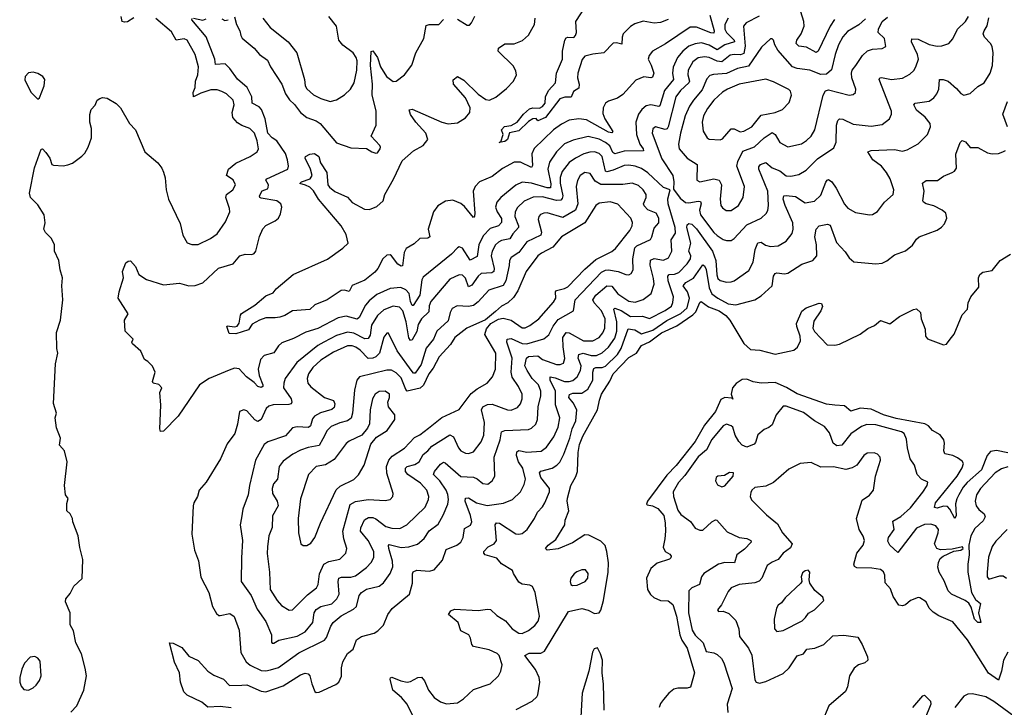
# Model space of a CAD drawing. Extents: x 1771496 to 1971148, y 471553 to 643630.
# Tile 579 of 656: x 1878859 to 1885123, y 606925 to 611295. Entities that reach past the tile are written whole.
import ezdxf

# ---------------------------------------------------------------- set-up
doc = ezdxf.new("R2010")
doc.units = 0

msp = doc.modelspace()

# ---------------------------------------------------------------- linework, layer by layer
at = {"layer": '0CON10XD'}
for points in [[(1882985, 611297.3), (1882935, 611276.7), (1882895, 611273.6), (1882825, 611285.5), (1882771.2, 611268.8), (1882745, 611253.3), (1882698.9, 611205), (1882691.2, 611185), (1882690, 611140), (1882655, 611148.2), (1882635, 611146.2), (1882575.5, 611084.5), (1882505, 611076.2), (1882455, 611063.3), (1882437.4, 611042.6), (1882409.2, 610955), (1882407.6, 610925), (1882419.2, 610885), (1882415, 610861.2), (1882381.5, 610838.5), (1882366.4, 610803.6), (1882326.5, 610803.5), (1882295, 610791.5), (1882205, 610674.8), (1882155, 610653.3), (1882145, 610667.5), (1882123.3, 610665), (1882095, 610647.5), (1882035, 610589.2), (1881974.2, 610575.8), (1881963.3, 610535), (1881945, 610520.5), (1881910, 610515), (1881920, 610520), (1881934.2, 610565), (1881923.8, 610595), (1881942.4, 610617.6), (1881985, 610623.1), (1882024, 610645), (1882064.6, 610695.4), (1882101.8, 610728.2), (1882124.4, 610734.4), (1882165, 610734), (1882185, 610743.8), (1882201.2, 610765), (1882203.3, 610805), (1882222.5, 610845), (1882268, 610895), (1882274, 610955), (1882313.1, 611045), (1882312.5, 611095), (1882327.8, 611165), (1882335, 611179.2), (1882345, 611184.3), (1882385, 611183.3), (1882395, 611194.2), (1882400.4, 611215), (1882397.1, 611285), (1882456, 611375)], [(1879585, 611307.8), (1879545, 611282.9), (1879525, 611280), (1879511.2, 611285), (1879504.3, 611315.7)], [(1883248.8, 611325), (1883276.9, 611225), (1883275, 611210.9), (1883255, 611211), (1883165, 611247.6), (1883125, 611248.4), (1882967.9, 611142.1), (1882885.4, 611094.6), (1882862.6, 611067.4), (1882858.1, 611045), (1882876.9, 611006.9), (1882892.2, 610955), (1882885, 610930.6), (1882874.5, 610925.5), (1882828.5, 610931.5), (1882779.2, 610910.8), (1882695, 610819.2), (1882662.4, 610797.6), (1882605, 610777.5), (1882585, 610764), (1882570, 610735), (1882569.1, 610699.1), (1882580.9, 610665), (1882632.9, 610585), (1882625, 610577.1), (1882605, 610581.6), (1882465, 610660), (1882415, 610666), (1882355, 610657.1), (1882305, 610631.8), (1882255, 610595.4), (1882132.2, 610477.8), (1882117.5, 610442.5), (1882121.3, 610368.7), (1882115, 610355.8), (1882045, 610389.4), (1882005, 610390.4), (1881929.6, 610350.4), (1881865, 610298.8), (1881785, 610264.3), (1881757.5, 610235), (1881744.5, 610205.5), (1881754.1, 610065.9), (1881752.5, 610047.5), (1881745, 610038.6), (1881688.6, 610108.6), (1881665, 610128.1), (1881615, 610149.2), (1881567.8, 610142.2), (1881518.3, 610111.7), (1881490.7, 610075), (1881456.6, 609965), (1881468.6, 609915), (1881455, 609907.5), (1881405, 609904.5), (1881369.2, 609870.8), (1881318.1, 609841.9), (1881304.6, 609815), (1881295, 609731.2), (1881285, 609728.9), (1881265, 609741.1), (1881225, 609795.5), (1881215, 609800.9), (1881195, 609799.1), (1881168.2, 609775), (1881137.7, 609715), (1881118.2, 609691.8), (1881055, 609640), (1880975, 609606), (1880955, 609567.5), (1880925, 609575.9), (1880905, 609573.3), (1880815.6, 609515), (1880736, 609484), (1880705, 609454.6), (1880594.1, 609445.9), (1880545, 609415.6), (1880514.6, 609405.4), (1880485, 609399.6), (1880425, 609400.5), (1880384, 609385), (1880338.7, 609361.3), (1880313.8, 609325), (1880235, 609299.2), (1880191.4, 609301.4), (1880176.2, 609345), (1880179.3, 609350.7), (1880225, 609344.2), (1880241.7, 609348.3), (1880255, 609366.7), (1880263.4, 609416.6), (1880271.1, 609428.9), (1880355, 609480.8), (1880425, 609540.8), (1880470.6, 609559.4), (1880490, 609585), (1880598.8, 609675), (1880817, 609773), (1880915, 609843.1), (1880949.5, 609875), (1880935, 609930), (1880905, 609984.4), (1880760.7, 610155), (1880728.1, 610208.1), (1880705, 610230.2), (1880676.4, 610243.6), (1880642, 610255), (1880651.2, 610265), (1880706, 610285), (1880719.1, 610305), (1880708.4, 610345), (1880675.4, 610415), (1880676.5, 610425), (1880705, 610441.8), (1880735, 610445.5), (1880761.5, 610425), (1880772.2, 610385), (1880812.4, 610325), (1880820, 610245), (1880830.5, 610230.5), (1880863.6, 610203.6), (1880945, 610167.8), (1880975, 610134.5), (1881051.7, 610091.7), (1881085, 610088.9), (1881132.1, 610107.9), (1881172, 610145), (1881181.9, 610185), (1881237.6, 610282.4), (1881291.5, 610398.5), (1881365, 610461.1), (1881425, 610496.7), (1881455.4, 610535), (1881443.1, 610575), (1881378.2, 610645), (1881345, 610692.9), (1881337.5, 610722.5), (1881355, 610725.8), (1881545, 610643.8), (1881585, 610633.1), (1881645, 610639.2), (1881695, 610670.9), (1881722.9, 610705), (1881724.6, 610735), (1881695, 610798.5), (1881618.5, 610885), (1881615.7, 610914.3), (1881645, 610934.2), (1881685, 610910.6), (1881775, 610822.8), (1881825, 610788.2), (1881847.5, 610785), (1881887.6, 610802.4), (1881955, 610857.8), (1881999.5, 610905), (1882018.9, 610945), (1882015, 610968), (1881999.4, 610999.4), (1881902, 611095), (1881906, 611115), (1881945, 611141.1), (1882005, 611142.9), (1882057.4, 611162.6), (1882095, 611196.2), (1882118, 611235), (1882134.2, 611265), (1882137.3, 611305)], [(1880225, 611313.3), (1880238.8, 611265), (1880259.6, 611225), (1880265.3, 611195.3), (1880275, 611178.9), (1880351.1, 611115), (1880384.4, 611075), (1880435, 611037.8), (1880455.2, 610995.2), (1880526.4, 610885), (1880549.8, 610825), (1880575, 610786.7), (1880607.4, 610757.4), (1880645, 610705.4), (1880685, 610673.1), (1880745, 610652.3), (1880771.5, 610635), (1880875, 610512.9), (1880965, 610482), (1881065, 610477.1), (1881098.6, 610455), (1881125, 610446.7), (1881135, 610448.8), (1881152.2, 610475), (1881155.4, 610485), (1881149.2, 610495), (1881095.6, 610555), (1881125.8, 610625), (1881125.8, 610715.7), (1881101.1, 610815), (1881104.4, 610885.6), (1881091, 611005), (1881095.8, 611094.2), (1881105, 611097.1), (1881136.2, 611056.2), (1881155.3, 610995), (1881192.8, 610935), (1881235, 610903.2), (1881253.3, 610905), (1881308.1, 610945), (1881353.4, 611006.6), (1881378.1, 611085), (1881430.4, 611175), (1881445, 611258), (1881465, 611265.6), (1881524.4, 611265.6), (1881555, 611297.1)], [(1880405.4, 611305.4), (1880451.9, 611245), (1880566.4, 611155), (1880622.1, 611085), (1880670.9, 610915), (1880675.5, 610875), (1880685, 610857.1), (1880728, 610818), (1880774.5, 610794.5), (1880834, 610776), (1880875, 610786.7), (1880925, 610818.8), (1880964, 610855), (1880987.5, 610895), (1881003.1, 610975), (1881005.4, 611035), (1881000, 611055), (1880980.6, 611085), (1880914.3, 611134.3), (1880888.9, 611165), (1880873.6, 611253.6), (1880826.2, 611315)], [(1881645, 611298), (1881705, 611260), (1881719.7, 611260.3), (1881734.2, 611275), (1881755, 611318.8)], [(1883562.5, 611317.5), (1883480.8, 611275), (1883464.5, 611255), (1883473.3, 611126.7), (1883465, 611081.3), (1883445, 611071.2), (1883405, 611075.2), (1883379, 611071), (1883325, 611028), (1883295, 611032), (1883245, 611054.4), (1883215, 611059.6), (1883175, 611052.6), (1883142.2, 611027.8), (1883111.4, 610975), (1883109.1, 610945), (1883119.2, 610905), (1883116.5, 610895), (1883063.2, 610845), (1883033.8, 610805), (1882985.2, 610614.8), (1882977.1, 610602.9), (1882965, 610598.4), (1882903.3, 610615), (1882887.5, 610602.5), (1882882.9, 610575), (1882945, 610410.9), (1883014.6, 610304.6), (1883021.2, 610265), (1883018.8, 610218.8), (1883061.1, 610161.1), (1883095, 610134.7), (1883115, 610130.9), (1883175, 610142.2), (1883189.7, 610139.7), (1883194.1, 610125), (1883184.2, 610085), (1883189.7, 610055), (1883275, 609943.1), (1883295, 609923.2), (1883335, 609898.8), (1883355, 609891.5)], [(1883355, 609891.5), (1883385, 609893.1), (1883405, 609905.8), (1883485, 609991.8), (1883576, 610035), (1883607, 610063), (1883617.6, 610082.4), (1883623.2, 610115), (1883618.8, 610205), (1883561.1, 610345), (1883560, 610360), (1883571.8, 610375), (1883605, 610388.5), (1883645, 610354.6), (1883695, 610334.6), (1883735, 610303.9), (1883765, 610300.7), (1883815, 610311.5), (1883861.1, 610338.9), (1883935, 610410.4), (1884038.7, 610481.3), (1884053.8, 610516.2), (1884054.7, 610625.3), (1884063.6, 610655), (1884074.7, 610665.3), (1884095, 610663.8), (1884161.2, 610631.2), (1884275, 610619.5), (1884345, 610630), (1884392.5, 610665), (1884405.6, 610695), (1884404.4, 610715), (1884325.6, 610915), (1884330, 610925), (1884341.7, 610928.3), (1884405, 610916.4), (1884475.3, 610924.7), (1884520.8, 610949.1), (1884546.5, 610973.5), (1884560.4, 610995), (1884577.1, 611045), (1884569.4, 611075), (1884532.3, 611155), (1884535, 611173.8), (1884575, 611172.5), (1884645, 611137.3), (1884695, 611128.2), (1884725, 611130.4), (1884768.8, 611145), (1884795, 611174), (1884825.4, 611235), (1884875.2, 611284.8), (1884894.6, 611315)], [(1883385, 610081.9), (1883431.4, 610115), (1883461.9, 610165), (1883470, 610235), (1883421.2, 610365), (1883426.9, 610395), (1883459.9, 610460.1), (1883533.5, 610486.5), (1883595, 610544.1), (1883645, 610578.5), (1883665, 610565.5), (1883694.4, 610515), (1883745, 610488.5), (1883833.4, 610506.6), (1883865, 610526.9), (1883893.1, 610555), (1883916.5, 610595), (1883970.4, 610815), (1883985, 610842.9), (1884005, 610850), (1884135, 610815.7), (1884160.8, 610819.2), (1884177, 610833), (1884178.6, 610855), (1884153.3, 610925), (1884150, 610955), (1884155.7, 610975), (1884178.1, 611005), (1884221.3, 611068.7), (1884251.8, 611098.2), (1884285, 611107.8), (1884345, 611112), (1884368.8, 611125), (1884360, 611175), (1884320.6, 611215), (1884321.8, 611235), (1884346.2, 611285), (1884378.7, 611311.3)], [(1884042.3, 611297.7), (1884015, 611254.5), (1883937.7, 611095), (1883925, 611087.1), (1883865, 611121.8), (1883815, 611126.2), (1883798.5, 611145), (1883802.8, 611165), (1883830.6, 611205), (1883849.3, 611255), (1883847.5, 611285), (1883827.6, 611345)], [(1879185, 606894), (1879222, 606935), (1879266.8, 607033.2), (1879284.2, 607125), (1879275.7, 607175), (1879252.5, 607265), (1879216.2, 607335), (1879200.5, 607410.5), (1879180.3, 607450.3), (1879179.2, 607525), (1879150, 607595), (1879153.3, 607615), (1879180.5, 607649.5), (1879203.9, 607696.1), (1879255.9, 607744.1), (1879261.2, 607865), (1879241.7, 607941.7), (1879231.2, 608015), (1879196.7, 608105), (1879195.9, 608125.9), (1879180, 608155), (1879160, 608175), (1879159.3, 608220.7), (1879167, 608253), (1879151.2, 608275), (1879143.8, 608335), (1879162, 608485), (1879143.8, 608555), (1879111.7, 608591.7), (1879118, 608635), (1879092.5, 608702.5), (1879084.2, 608765), (1879094, 608795), (1879073.9, 608856.1), (1879087.7, 609107.7), (1879102.5, 609175), (1879096, 609205), (1879093, 609307), (1879119.2, 609385), (1879134.1, 609514.1), (1879128, 609605), (1879131.2, 609655), (1879116, 609706), (1879108, 609765), (1879081.2, 609825), (1879080, 609865), (1879062, 609905), (1879022.7, 609942.7), (1879012, 609965), (1879020.6, 610005), (1879014.3, 610055), (1878975, 610118.1), (1878928.7, 610165), (1878922.6, 610192.6), (1878953.2, 610355), (1878995, 610472.5), (1879005, 610474.2), (1879025, 610450.8), (1879050.6, 610415), (1879064.3, 610374.3), (1879075, 610370), (1879135, 610366), (1879165, 610372.5), (1879195.7, 610384.3), (1879255, 610428.8), (1879273, 610447), (1879294.2, 610485.8), (1879315.8, 610545), (1879315.8, 610605), (1879306, 610645), (1879306.4, 610693.6), (1879313.8, 610725), (1879338.3, 610751.7), (1879352.5, 610785), (1879370, 610795), (1879385, 610800), (1879415.9, 610795.9), (1879472.3, 610762.3), (1879501.2, 610735), (1879557.5, 610635), (1879596.4, 610596.4), (1879655.7, 610455.7), (1879738.8, 610385), (1879762.7, 610352.7), (1879773.3, 610326.7), (1879785, 610290), (1879790.6, 610215), (1879805.6, 610155), (1879879.5, 609999.5), (1879898, 609925), (1879925, 609876.7), (1879955, 609866.2), (1879995, 609867.5), (1880073.8, 609905), (1880114.6, 609935.4), (1880169.4, 610010.6), (1880195.7, 610075), (1880194.3, 610095), (1880170.5, 610165), (1880174.3, 610185), (1880216, 610215), (1880231.4, 610245), (1880216.9, 610276.9), (1880174, 610305), (1880186.7, 610345), (1880235, 610384.5), (1880326, 610425), (1880368.8, 610455), (1880378.6, 610475), (1880370, 610525), (1880352.5, 610575), (1880324, 610604), (1880272.6, 610622.6), (1880245, 610639.5), (1880214.3, 610674.3), (1880210.9, 610705), (1880222.9, 610755), (1880217.3, 610785), (1880175, 610823.6), (1880145, 610840), (1880115, 610849.5), (1880075, 610850.4), (1880010.7, 610829.3), (1879965, 610806.2), (1879963.3, 610833.3), (1879974.4, 610865.6), (1879977.8, 610905), (1879992.9, 610945), (1879996.6, 610996.6), (1879975.5, 611075), (1879925, 611165.6), (1879905, 611173.2), (1879855, 611165.5), (1879825, 611218.9), (1879725, 611303.1)], [(1880192.2, 609067.8), (1880065.3, 609014.7), (1880002.5, 608975), (1879866.7, 608775), (1879775, 608681.2), (1879755, 608677.5), (1879750, 608695), (1879758, 608845), (1879750, 608925), (1879763.8, 608955), (1879745, 608976), (1879707.5, 608985), (1879703.3, 608995), (1879720, 609055), (1879703.6, 609093.6), (1879675, 609122.5), (1879652.5, 609135), (1879628.8, 609188.8), (1879577.5, 609235), (1879572.5, 609245), (1879580, 609265), (1879530, 609315), (1879526.2, 609385), (1879550, 609425), (1879486, 609525), (1879491.4, 609565), (1879520, 609655), (1879512.5, 609695), (1879535, 609750), (1879548.3, 609761.7), (1879565, 609762.5), (1879595, 609727.5), (1879616.2, 609675), (1879665, 609643.8), (1879775, 609610), (1879875, 609620), (1879935, 609604.5), (1879974.5, 609605.5), (1880025, 609622.9), (1880123.6, 609716.4), (1880216.1, 609743.9), (1880258.8, 609795), (1880292.5, 609805), (1880335, 609802.6), (1880351.3, 609808.7), (1880361.9, 609825), (1880385, 609916.7), (1880405, 609966.2), (1880425, 609988), (1880485, 610016.2), (1880505.6, 610034.4), (1880518.9, 610061.1), (1880527.1, 610105), (1880521.2, 610125), (1880494.6, 610144.6), (1880395, 610160.4), (1880385.8, 610165), (1880384.6, 610175), (1880402.6, 610207.4), (1880435, 610221.2), (1880440.7, 610229.3), (1880441.5, 610245), (1880424.5, 610275), (1880432.2, 610285), (1880564, 610345), (1880568.6, 610365), (1880562.1, 610405), (1880550.8, 610445), (1880495.2, 610525.2), (1880465, 610544.7), (1880436.7, 610575), (1880421, 610665), (1880398.4, 610725), (1880382.3, 610742.3), (1880337.2, 610765), (1880336.2, 610805), (1880305.4, 610865.4), (1880245, 610918.2), (1880196, 610986), (1880167.1, 611015), (1880105, 611010), (1880100.5, 611045), (1880046.4, 611186.4), (1879954.4, 611295), (1879956.2, 611303.8)], [(1880205, 606921.2), (1880135, 606930.5), (1880056.1, 606926.1), (1880017, 606957), (1879925, 607003.3), (1879904.1, 607024.1), (1879881.2, 607085), (1879876, 607145), (1879843, 607213), (1879812.5, 607335), (1879835, 607333.3), (1879890, 607305), (1879935, 607250), (1879995, 607222), (1880055, 607155.8), (1880095, 607128.9), (1880155, 607104.6), (1880194.7, 607064.8), (1880273.3, 607065), (1880305, 607067.1), (1880395, 607027.9), (1880425, 607024.1), (1880535, 607060.8), (1880645, 607131.8), (1880675, 607142.5), (1880695, 607136.9), (1880705.7, 607125), (1880718, 607075), (1880736.2, 607026.2), (1880745, 607020), (1880765, 607022), (1880870.8, 607069.2), (1880888.8, 607085), (1880906.8, 607123.2), (1880907, 607177), (1880914.5, 607215), (1880945, 607267.1), (1880981.4, 607295), (1881002.5, 607355), (1881034, 607376), (1881113.1, 607396.9), (1881138.3, 607411.7), (1881173.1, 607446.9), (1881200.8, 607515), (1881227.6, 607552.4), (1881338.9, 607645), (1881358.8, 607715), (1881357.5, 607772.5), (1881362.9, 607787.1), (1881385, 607796.9), (1881465, 607791.5), (1881495, 607800), (1881549.8, 607860.2), (1881572.8, 607927.2), (1881639.2, 607955), (1881665, 607975.8), (1881680, 608005), (1881688.5, 608061.5), (1881726.2, 608083.8), (1881734.5, 608105), (1881726.2, 608145), (1881692.1, 608235), (1881694.5, 608255.5), (1881715, 608256.8), (1881764.8, 608224.8), (1881832.2, 608207.8), (1881937.4, 608222.6), (1881995, 608245.6), (1882044.7, 608295.3), (1882068.3, 608341.7), (1882076.7, 608375), (1882058.8, 608445), (1882033.2, 608485), (1882019.6, 608525), (1882020.6, 608549.4), (1882033.5, 608556.5), (1882085, 608546.5), (1882176.2, 608553.8), (1882211.4, 608578.6), (1882258, 608645), (1882284.2, 608705), (1882294.6, 608765), (1882268.4, 608848.4), (1882268.1, 608935), (1882233.2, 609005), (1882233.8, 609025), (1882265, 609019.6), (1882325, 608996.5), (1882355, 608995.7), (1882377.3, 609002.7), (1882405.2, 609024.8), (1882427.6, 609065), (1882430.2, 609095), (1882412.6, 609145), (1882415, 609167.9), (1882444.4, 609175.6), (1882495, 609161), (1882527.9, 609162.1), (1882565, 609178.2), (1882604.7, 609215), (1882645, 609272.3), (1882658.6, 609315), (1882658.1, 609375), (1882639.6, 609455), (1882645, 609463.1), (1882685, 609446.8), (1882745, 609408.7), (1882821.4, 609411.4), (1882865, 609397.4), (1882965, 609448.1), (1883004.5, 609475), (1883015, 609497.5), (1883017.8, 609535), (1882985.2, 609635), (1882981.2, 609665), (1882990, 609675), (1883025, 609677.8), (1883051.8, 609688.2), (1883105.9, 609744.1), (1883126.6, 609775), (1883127.5, 609795), (1883116.8, 609825), (1883127.6, 609875), (1883102.1, 609975), (1883105, 609992), (1883115, 610001.1), (1883135, 609996.7), (1883165, 609967.3), (1883267.1, 609825), (1883286.6, 609765), (1883293.4, 609673.4), (1883301, 609651), (1883315, 609638.2), (1883355, 609628.2), (1883385, 609628.5), (1883405, 609635.5), (1883497.8, 609702.2), (1883525.3, 609754.7), (1883538.6, 609835), (1883555, 609876.5), (1883575, 609881.5), (1883603.2, 609863.2), (1883635, 609853.1), (1883685, 609857.9), (1883735, 609886.9), (1883773.8, 609936.2), (1883779.1, 609965), (1883776.6, 610005), (1883728.2, 610115), (1883716.9, 610155), (1883720.8, 610175), (1883735, 610179.1), (1883795, 610172.5), (1883855, 610132.5), (1883915, 610141.8), (1883955, 610179.4), (1883987.1, 610262.9), (1883995, 610275.7), (1884005, 610279.4), (1884025, 610264.3), (1884052.3, 610225), (1884105, 610123.1), (1884126.9, 610096.9), (1884175, 610070), (1884265, 610054.3), (1884285, 610058), (1884315, 610076), (1884360.8, 610135), (1884415, 610183.8), (1884420.8, 610215), (1884396.9, 610285), (1884372.9, 610325), (1884340.8, 610365), (1884287.1, 610405), (1884254.2, 610455), (1884275.7, 610464.3), (1884425, 610470.4), (1884475, 610460.9), (1884505, 610468.8), (1884574.1, 610505.9), (1884634.7, 610565.3), (1884652.5, 610615), (1884650, 610635), (1884618.5, 610675), (1884565, 610721.1), (1884547.1, 610755), (1884554.6, 610765.4), (1884645, 610778.5), (1884675, 610798.1), (1884694.4, 610825), (1884705.4, 610854.6), (1884710, 610915), (1884734.6, 610915.4), (1884765.2, 610905.2), (1884818.5, 610858.5), (1884845, 610825.8), (1884865.8, 610815.8), (1884905, 610825.7), (1884955, 610870), (1884995.3, 610894.7), (1885032.5, 610955), (1885046.5, 611005), (1885051.1, 611085), (1885044.5, 611125), (1885035.5, 611145), (1884997.5, 611185), (1884988.5, 611205), (1884993.5, 611225), (1885013.2, 611256.8), (1885025, 611308)], [(1879965, 611305.6), (1880025, 611292.2), (1880045, 611300)], [(1880145, 611301.5), (1880165, 611290.5), (1880184.6, 611295.4)], [(1883365.2, 611304.8), (1883345.8, 611265), (1883344.4, 611235), (1883355, 611214.8), (1883404.1, 611165), (1883405.7, 611154.3), (1883345, 611135.2), (1883295, 611104.8), (1883245, 611134.3), (1883197.4, 611147.4), (1883155, 611142.9), (1883115, 611126.4), (1883077.5, 611095), (1883044.2, 611055.8), (1883015.7, 610994.3), (1883011.7, 610955), (1883018.1, 610915), (1882960, 610845), (1882932.2, 610747.8), (1882925, 610743.2), (1882875, 610754), (1882845, 610747.5), (1882817.1, 610725), (1882795.2, 610694.8), (1882778.6, 610645), (1882781.9, 610565), (1882803.5, 610503.5), (1882825.4, 610475), (1882828.2, 610461.8), (1882705, 610459), (1882645, 610443), (1882631.9, 610451.9), (1882612.9, 610492.9), (1882585, 610514.8), (1882545, 610535.7), (1882475, 610552.2), (1882380.4, 610529.6), (1882325, 610507.3), (1882273.3, 610456.7), (1882229.7, 610390.3), (1882219.5, 610345), (1882238.4, 610251.6), (1882235, 610226.4), (1882215, 610226.2), (1882115, 610257), (1882055, 610263.2), (1882015, 610243.8), (1881919.5, 610165), (1881894.6, 610135), (1881886.2, 610105), (1881896.4, 610075), (1881925, 610032.2), (1881925, 610007.1), (1881905, 609985.9), (1881852.2, 609967.8), (1881807.7, 609922.3), (1881780.6, 609865), (1881769.9, 609790.1), (1881725, 609767.1), (1881675, 609844.2), (1881655, 609851.2), (1881645, 609846.2), (1881605.7, 609805), (1881425, 609658.6), (1881417.6, 609642.4), (1881404.4, 609545.6), (1881361.7, 609478.3), (1881355, 609480), (1881345.8, 609505), (1881336.3, 609556.3), (1881315, 609579.6), (1881283.5, 609593.5), (1881215, 609587.1), (1881131.5, 609548.5), (1881081.8, 609508.2), (1881059.5, 609480.5), (1881017.8, 609402.3), (1881006.9, 609393.1), (1880935, 609411.1), (1880885, 609400.6), (1880755, 609331.8), (1880680.4, 609309.6), (1880600.9, 609269.1), (1880527.4, 609242.6), (1880505, 609223.1), (1880475, 609177.8), (1880415, 609160.6), (1880390.9, 609135), (1880376, 609075), (1880382.9, 609035), (1880406.2, 608975), (1880405, 608963.3), (1880395, 608957.5), (1880375, 608963.5), (1880350.5, 608990.5), (1880301.1, 609025), (1880255, 609077.5), (1880225, 609081.5), (1880192.2, 609067.8)], [(1884238.8, 611301.2), (1884197.1, 611262.9), (1884125, 611220), (1884095, 611185.6), (1884066.9, 611135), (1884046.2, 611075), (1884024.1, 610975.9), (1883991.7, 610948.3), (1883955, 610947.7), (1883885, 610975.5), (1883804.7, 610984.7), (1883775.3, 610995.2), (1883681.3, 611101.3), (1883661.9, 611135), (1883653.8, 611165), (1883645, 611173.8), (1883635, 611173.8), (1883578.9, 611121.1), (1883495, 611000), (1883424.3, 610985), (1883355, 610953.5), (1883272, 610948), (1883249.2, 610940.8), (1883230.3, 610919.7), (1883200.3, 610849.7), (1883144.7, 610785), (1883120, 610745), (1883093.4, 610685), (1883061.7, 610575), (1883049.3, 610505), (1883053.6, 610475), (1883105, 610414.6), (1883168.5, 610375), (1883167.1, 610275), (1883185, 610264.6), (1883275, 610284.1), (1883309.5, 610275), (1883323.1, 610245), (1883315.5, 610155), (1883318.6, 610115), (1883329.1, 610099.1), (1883353.2, 610083.2), (1883385, 610081.9)], [(1878975, 610790.8), (1878985, 610798), (1879015, 610874.2), (1879019.4, 610915), (1879005.8, 610935), (1878975, 610954.2), (1878945, 610962.9), (1878915, 610958), (1878893.8, 610935), (1878892.7, 610912.7), (1878930.6, 610835), (1878975, 610790.8)], [(1883315, 610532.5), (1883330.8, 610539.2), (1883385, 610601.5), (1883405, 610601.8), (1883442.8, 610582.8), (1883465, 610587.5), (1883515.5, 610615), (1883575, 610689.6), (1883665, 610706.1), (1883710.8, 610725), (1883755, 610770), (1883769.2, 610815), (1883762.1, 610842.1), (1883752.2, 610852.2), (1883655, 610901.4), (1883605, 610918.1), (1883435, 610885.3), (1883361.4, 610855), (1883328.9, 610835), (1883275.4, 610785), (1883235, 610731.9), (1883209.1, 610685), (1883200.9, 610645), (1883207.3, 610587.3), (1883232, 610545), (1883245.6, 610535.6), (1883315, 610532.5)], [(1885143.3, 610615), (1885112.2, 610695), (1885142.2, 610775)], [(1881225.8, 607115.8), (1881283.6, 607093.6), (1881325, 607085.7), (1881345, 607089.2), (1881392.5, 607115), (1881415, 607116), (1881433.4, 607093.4), (1881459.5, 607035), (1881495, 606987.3), (1881535, 606959.1), (1881575, 606946.9), (1881645, 606954.2), (1881681.3, 606978.7), (1881745, 607038.1), (1881852, 607075), (1881905.3, 607124.7), (1881920.5, 607155), (1881927.5, 607195), (1881908.5, 607255), (1881896.3, 607266.4), (1881845, 607289.6), (1881745, 607310.8), (1881734.6, 607324.6), (1881726.9, 607365), (1881715.8, 607385), (1881665, 607411.2), (1881647.8, 607465), (1881586, 607515), (1881600.9, 607539.1), (1881625, 607548.9), (1881775, 607540), (1881835, 607550), (1881855, 607545.8), (1881895, 607509.4), (1881950, 607475), (1881992.9, 607425), (1882035, 607395.4), (1882055, 607394), (1882095, 607412.9), (1882135.9, 607444.1), (1882157.1, 607472.9), (1882165.5, 607505), (1882137.5, 607655), (1882122, 607692), (1882105, 607701.2), (1882055, 607708), (1882035, 607720), (1882000, 607775), (1881993.8, 607795), (1881925, 607837.5), (1881894.1, 607874.1), (1881821.2, 607895), (1881811.2, 607905), (1881811.2, 607915), (1881839.2, 607945), (1881876.9, 607965), (1881892.7, 607985), (1881884.5, 608085), (1881891.8, 608098.2), (1881912, 608095), (1882015, 608028.2), (1882035, 608024.6), (1882055, 608029.1), (1882088.1, 608055), (1882134.4, 608125), (1882153.3, 608165), (1882185, 608199.4), (1882198.8, 608225), (1882229.1, 608295), (1882229.6, 608315), (1882175, 608385.4), (1882165, 608416), (1882173.7, 608426.4), (1882246.9, 608445), (1882276.6, 608463.4), (1882295.7, 608484.3), (1882321.2, 608535), (1882358.5, 608635), (1882374, 608695), (1882397.4, 608745), (1882403, 608815), (1882380.6, 608860.6), (1882352.6, 608895), (1882355.8, 608914.2), (1882378.1, 608921.9), (1882435, 608921.1), (1882473.2, 608946.8), (1882505.7, 609005), (1882504.8, 609055), (1882512.4, 609077.6), (1882524.5, 609085.5), (1882565, 609085.6), (1882585, 609093), (1882661.5, 609168.5), (1882685, 609206.4), (1882729.9, 609330.1), (1882771.9, 609325), (1882815, 609299.4), (1882886.8, 609323.2), (1882975.3, 609384.7), (1883065, 609427.4), (1883106, 609464), (1883120.2, 609525), (1883106.4, 609565), (1883080.2, 609605), (1883096.4, 609625), (1883145, 609652.4), (1883205, 609737.1), (1883215, 609731.4), (1883225, 609708.6), (1883245, 609591.1), (1883263, 609553), (1883300, 609525), (1883365, 609489.3), (1883415, 609483.5), (1883535, 609514.4), (1883575, 609539.4), (1883645, 609604), (1883655.4, 609664.6), (1883665, 609681.4), (1883675, 609686.7), (1883725, 609680.8), (1883745.3, 609684.7), (1883835, 609741.1), (1883905, 609765.8), (1883929.5, 609795), (1883928.2, 609865), (1883917.5, 609915), (1883925, 609963.8), (1883944.4, 609985.6), (1883996.9, 609996.9), (1884015, 609988.8), (1884055, 609878.6), (1884109.4, 609819.4), (1884135, 609781.2), (1884165, 609756.2), (1884305, 609744.5), (1884345, 609748.2), (1884375, 609762.1), (1884425, 609801.1), (1884495, 609827.5), (1884538.5, 609861.5), (1884565, 609901.2), (1884581.2, 609915), (1884695, 609958.8), (1884722.9, 609977.1), (1884741.9, 609998.1), (1884757.1, 610035), (1884750.6, 610065), (1884728.1, 610085), (1884675, 610112.7), (1884624.5, 610124.5), (1884608, 610135), (1884604.2, 610145), (1884613.1, 610205), (1884602.9, 610257.1), (1884625, 610273.1), (1884697.3, 610272.7), (1884735, 610301.2), (1884790, 610325), (1884805, 610333.8), (1884817.8, 610352.2), (1884815, 610440), (1884842.5, 610515), (1884855, 610526.7), (1884875, 610518.8), (1884905, 610483.3), (1884955, 610483.8), (1885015, 610449.2), (1885045, 610444), (1885085, 610444.2), (1885112.5, 610455), (1885130, 610465)], [(1880425, 607156.1), (1880455, 607163.3), (1880505, 607178.2), (1880635, 607272.4), (1880798.4, 607351.6), (1880811.7, 607368.3), (1880838.7, 607441.3), (1880853.5, 607465), (1880905, 607505.9), (1880981.7, 607548.3), (1881001.1, 607565), (1881018.8, 607635), (1881033.1, 607655), (1881064.8, 607675.2), (1881145, 607695.5), (1881174.1, 607715.9), (1881216.9, 607775), (1881232.4, 607817.6), (1881231.4, 607855), (1881207.5, 607935), (1881205.6, 607954.4), (1881210.4, 607959.6), (1881285, 607941), (1881335.3, 607944.7), (1881388.9, 607961.1), (1881431.2, 607998.8), (1881465, 608046.5), (1881521.6, 608088.4), (1881553.9, 608146.1), (1881583.7, 608216.3), (1881587.2, 608245), (1881582.4, 608277.6), (1881571.9, 608305), (1881532.5, 608365), (1881491.8, 608405), (1881497.9, 608425), (1881535, 608470.5), (1881555, 608483.3), (1881565, 608478.9), (1881665, 608392.2), (1881745, 608387.9), (1881768.3, 608378.3), (1881805, 608347.1), (1881836.2, 608343.8), (1881865, 608364), (1881881.4, 608395), (1881877.3, 608515), (1881915.2, 608624.8), (1881923.8, 608676.2), (1881944.7, 608685.3), (1882095, 608691.8), (1882115, 608699.5), (1882142.5, 608725), (1882153.6, 608755), (1882157.9, 608835), (1882175.2, 608905), (1882175.3, 608935), (1882158.9, 608975), (1882118.8, 609015), (1882086.6, 609065), (1882072.4, 609095), (1882082.8, 609145), (1882095.7, 609154.3), (1882155, 609158.1), (1882185.6, 609135), (1882275, 609103.1), (1882296.9, 609103.1), (1882318.5, 609111.5), (1882326.8, 609143.2), (1882315.9, 609215.9), (1882314.4, 609275), (1882335, 609307.1), (1882355, 609304.7), (1882445.2, 609255.2), (1882505, 609254.1), (1882545, 609275.4), (1882569.6, 609305), (1882582.3, 609335), (1882584.3, 609395), (1882561.2, 609445), (1882514.1, 609495), (1882505.3, 609515), (1882524.9, 609545.1), (1882595, 609604.1), (1882625, 609601.2), (1882663.3, 609553.3), (1882735, 609506.7), (1882775, 609500), (1882825, 609516.7), (1882876.4, 609555), (1882896, 609614), (1882891.5, 609651.5), (1882869.6, 609735), (1882872.1, 609767.9), (1882895, 609777.1), (1882955, 609766.2), (1882987.2, 609782.8), (1883007.6, 609825), (1883003.5, 609896.5), (1883030.7, 609939.3), (1883028.4, 609975), (1882983.9, 610126.1), (1882983.1, 610156.9), (1882997.5, 610215), (1882955, 610228.9), (1882855, 610323.2), (1882815, 610348.8), (1882775, 610363.8), (1882735, 610370.5), (1882705, 610368.4), (1882635, 610339.5), (1882595, 610329.5), (1882585, 610332.5), (1882564.2, 610425), (1882545.5, 610445.5), (1882515, 610456), (1882485, 610454.4), (1882447.4, 610442.6), (1882393.9, 610416.1), (1882355, 610387.3), (1882309.6, 610330.4), (1882298.2, 610291.8), (1882297.4, 610257.4), (1882313.6, 610175), (1882311, 610159), (1882301.1, 610148.9), (1882275, 610145.6), (1882185, 610170.5), (1882125, 610166.5), (1882068.6, 610141.4), (1882025, 610101.8), (1882011.6, 610075), (1882009, 610045), (1882032.7, 609985), (1882031.3, 609975), (1881996.2, 609935), (1881977.3, 609902.7), (1881925, 609891.9), (1881905, 609881.2), (1881885, 609863.9), (1881864.3, 609825), (1881858.8, 609795), (1881877.6, 609715), (1881874.5, 609695), (1881862.6, 609687.4), (1881795, 609682.5), (1881774.6, 609665.4), (1881735, 609608.9), (1881715, 609598.5), (1881695, 609652.5), (1881675, 609671.3), (1881655, 609674.6), (1881595, 609646.7), (1881475.3, 609505), (1881463.7, 609476.3), (1881461.3, 609438.7), (1881415.4, 609394.6), (1881395, 609358.9), (1881385, 609314.4), (1881355, 609261.4), (1881345, 609255.8), (1881335, 609273.8), (1881318.5, 609375), (1881296.9, 609445), (1881275, 609468.1), (1881235, 609475.3), (1881175, 609451.6), (1881135, 609415.4), (1881096.8, 609355), (1881088.6, 609291.4), (1881075, 609270), (1881055, 609267), (1880985, 609302.9), (1880945, 609309.1), (1880875, 609287.7), (1880793.9, 609246.1), (1880755, 609223.8), (1880623, 609117), (1880548.8, 609015), (1880538.9, 608985), (1880537.3, 608955), (1880585.9, 608885), (1880590.4, 608865), (1880585.6, 608855), (1880571.2, 608848.8), (1880472.4, 608847.6), (1880445, 608838.6), (1880426.3, 608823.7), (1880395.3, 608754.7), (1880375, 608741.8), (1880355, 608753.3), (1880305, 608809.2), (1880284.3, 608815.7), (1880256.7, 608805), (1880245.6, 608725), (1880226.7, 608665), (1880179.8, 608600.2), (1880135.7, 608505), (1880045, 608356.7), (1880001.2, 608305), (1879991.2, 608265), (1879966.2, 608225), (1879962, 608205), (1879953.8, 608025), (1879972, 607925), (1879996.6, 607856.6), (1880012.4, 607752.4), (1880061.9, 607655), (1880085.6, 607565), (1880110.6, 607520.6), (1880125, 607508.6), (1880135, 607508.1), (1880195, 607522.2), (1880222.9, 607502.9), (1880256.2, 607415), (1880265, 607273.3), (1880299.6, 607215), (1880325, 607193.9), (1880395, 607160), (1880425, 607156.1)], [(1880475, 607332.5), (1880507.3, 607352.7), (1880625, 607377.1), (1880674.6, 607405), (1880722.9, 607465), (1880732.2, 607525), (1880745, 607547.2), (1880775, 607566.8), (1880845, 607582.3), (1880877.5, 607615), (1880890.8, 607645), (1880884.7, 607725), (1880889.5, 607745), (1880907.2, 607752.7), (1880966.6, 607753.4), (1880995, 607760.6), (1881065, 607812.9), (1881094.6, 607845), (1881112.3, 607877.7), (1881112, 607915), (1881076.3, 607985), (1881027.6, 608045), (1881030, 608065), (1881052.2, 608117.8), (1881078.7, 608131.3), (1881105, 608130.8), (1881125, 608122.8), (1881188.6, 608075), (1881226.1, 608063.9), (1881278.3, 608061.7), (1881321.5, 608085), (1881438.3, 608198.3), (1881460.4, 608245), (1881460.9, 608265), (1881448.8, 608305), (1881409.5, 608349.5), (1881328.2, 608405), (1881314, 608425), (1881312.9, 608445), (1881324.8, 608455.2), (1881372.2, 608467.8), (1881401.2, 608485), (1881425, 608532.7), (1881454.8, 608555.2), (1881480, 608585), (1881595, 608656.9), (1881618.5, 608645), (1881651.1, 608575), (1881665.9, 608555.9), (1881695, 608541.2), (1881715, 608538.8), (1881745, 608549.5), (1881795, 608611.9), (1881811.3, 608655), (1881815.3, 608735), (1881797.2, 608815), (1881804.8, 608835.2), (1881835, 608849.2), (1881865, 608852.6), (1881961.2, 608815), (1881985, 608813.2), (1882025, 608830), (1882045.4, 608855), (1882056.1, 608885), (1882055.4, 608915), (1882032, 608965), (1881992.9, 609022.9), (1881985.2, 609055), (1881991.9, 609145), (1881957.5, 609245), (1881959.4, 609265), (1881985, 609268.8), (1882055, 609238.3), (1882085, 609235.2), (1882193.3, 609266.8), (1882225, 609291.8), (1882252.5, 609347.5), (1882285, 609389.1), (1882381.4, 609445), (1882392.7, 609515), (1882559.7, 609690.3), (1882585, 609704), (1882605, 609706.6), (1882665.8, 609695.8), (1882715, 609675.6), (1882735, 609674.3), (1882747.9, 609682.1), (1882760.6, 609705), (1882759.7, 609775), (1882771.2, 609845), (1882785, 609858.4), (1882871.4, 609898.6), (1882881.1, 609915), (1882895, 609971.4), (1882924.7, 610005.3), (1882925.8, 610035), (1882907.5, 610065), (1882855, 610087.7), (1882831.7, 610111.7), (1882828.4, 610125), (1882844, 610165), (1882843.8, 610185), (1882825.4, 610215), (1882795, 610240.8), (1882755, 610256.9), (1882695, 610249.1), (1882555, 610247.7), (1882519.7, 610269.7), (1882487.6, 610317.6), (1882455, 610323.5), (1882424.7, 610305.3), (1882406.6, 610273.4), (1882400, 610235), (1882410.4, 610125), (1882395, 610084), (1882315, 610037.7), (1882215, 610067.5), (1882193.1, 610066.9), (1882172.3, 610057.7), (1882161.4, 610045), (1882157.3, 610025), (1882178.7, 609945), (1882174.7, 609925.3), (1882085.6, 609884.4), (1882035.4, 609815), (1881985.3, 609784.7), (1881975.9, 609764.1), (1881972.3, 609732.3), (1881951.6, 609635), (1881935, 609605.9), (1881843.8, 609576.2), (1881776.7, 609503.3), (1881745, 609479.4), (1881715, 609472.9), (1881643, 609477), (1881611.1, 609458.9), (1881597.9, 609435), (1881585, 609382.2), (1881512.7, 609315), (1881492.4, 609265), (1881445, 609207.8), (1881412.7, 609105), (1881375, 609049.1), (1881365, 609049.1), (1881355, 609059.1), (1881260.1, 609190.1), (1881205, 609302.5), (1881195, 609302.5), (1881175, 609276.7), (1881148.8, 609175), (1881125, 609152.7), (1881105, 609143.3), (1881075, 609142.7), (1881025, 609196), (1880996.5, 609215), (1880973.1, 609223.1), (1880945, 609223.3), (1880855, 609182.9), (1880775, 609131.2), (1880723.2, 609085), (1880697.3, 609045), (1880686.9, 609015), (1880691.2, 608985), (1880711.2, 608961.2), (1880798.5, 608895), (1880855, 608874.4), (1880863.8, 608855), (1880859.9, 608830.1), (1880845, 608817.7), (1880773.6, 608796.4), (1880735, 608776.2), (1880721.7, 608758.3), (1880710, 608715), (1880697.4, 608702.6), (1880625, 608707.5), (1880595, 608702.5), (1880549, 608651), (1880438, 608612), (1880414.7, 608595.3), (1880359.5, 608495), (1880320, 608335), (1880312.9, 608275), (1880279.2, 608185), (1880269.2, 608129.2), (1880262.2, 608085), (1880276.7, 607985), (1880269.1, 607875), (1880268.9, 607725), (1880331.8, 607635), (1880368.8, 607548.8), (1880425, 607470.8), (1880460, 607385), (1880460, 607340), (1880465, 607332.5), (1880475, 607332.5)], [(1880573.4, 607543.4), (1880595, 607544.3), (1880690.8, 607639.1), (1880746.7, 607685), (1880757.5, 607705), (1880767, 607773), (1880794.6, 607835), (1880825, 607850.9), (1880895, 607866.5), (1880934.4, 607905), (1880941.1, 607935), (1880920.7, 607995), (1880915.3, 608045), (1880961.8, 608215), (1880995, 608234.2), (1881075, 608246.8), (1881185, 608238.6), (1881215, 608246.2), (1881232, 608265), (1881235.8, 608284.2), (1881194.1, 608414.1), (1881193.3, 608455), (1881206.8, 608495), (1881229.6, 608520.4), (1881307.9, 608572.1), (1881370.8, 608639.3), (1881405, 608656.7), (1881459.7, 608700.3), (1881545, 608768.1), (1881655, 608817.3), (1881731.1, 608918.9), (1881770.3, 608949.7), (1881833.7, 608986.4), (1881866.7, 609025), (1881885.3, 609074.8), (1881888, 609175), (1881818.9, 609295), (1881829.2, 609330.8), (1881856.4, 609363.6), (1881905, 609392.9), (1881935, 609398.1), (1881985.9, 609385.9), (1882055, 609337.7), (1882075, 609337.5), (1882105, 609351.1), (1882161.5, 609395), (1882255, 609500), (1882269.3, 609525), (1882268.2, 609565), (1882273.1, 609575), (1882325, 609587.5), (1882345, 609598.4), (1882455, 609710), (1882525, 609771.1), (1882625, 609822.3), (1882649.1, 609840.9), (1882739.5, 609955), (1882754.6, 609985.4), (1882757, 610007), (1882747.5, 610035), (1882665, 610123.1), (1882615, 610138.8), (1882545, 610129.4), (1882525, 610114.2), (1882453.6, 610005), (1882305.6, 609915), (1882250.8, 609849.2), (1882177.9, 609812.1), (1882155.6, 609794.4), (1882081.2, 609695), (1882028.2, 609571.8), (1882001, 609529), (1881965, 609496.5), (1881924, 609475), (1881885, 609440), (1881822.9, 609387.1), (1881703.1, 609335), (1881626.7, 609275), (1881598.7, 609231.3), (1881527.5, 609152.5), (1881489.4, 609080.6), (1881462.8, 609045), (1881427.5, 608972.5), (1881407, 608953), (1881325, 608935.3), (1881314.5, 608944.5), (1881285, 609019.2), (1881255, 609051.1), (1881225, 609067.2), (1881195, 609068.2), (1881020, 609025), (1881004.6, 609005.4), (1880988.3, 608941.7), (1880976.4, 608795), (1880967, 608763), (1880945, 608745.7), (1880895, 608732.9), (1880841.1, 608708.9), (1880815, 608683.8), (1880787.6, 608632.4), (1880765, 608588.4), (1880695, 608577.1), (1880645, 608559.3), (1880597.1, 608535), (1880535, 608490), (1880510.4, 608455), (1880498.2, 608375), (1880474.5, 608345), (1880465.4, 608315), (1880466.4, 608285), (1880497.9, 608235), (1880503.7, 608206.3), (1880468, 608142), (1880465, 608067.5), (1880443.8, 608015), (1880434.6, 607945), (1880433.1, 607903.1), (1880449.2, 607785), (1880453.1, 607675), (1880497.5, 607605), (1880525, 607573.3), (1880573.4, 607543.4)], [(1882017.9, 606912.1), (1882120, 606965), (1882148.8, 606991.2), (1882156, 607005), (1882166.9, 607085), (1882162.9, 607115), (1882141.2, 607165), (1882072.5, 607255), (1882101.1, 607268.9), (1882175, 607270), (1882198.3, 607281.7), (1882350.8, 607535), (1882435, 607553.6), (1882475, 607543.5), (1882515, 607520.6), (1882545, 607526.7), (1882556.4, 607543.6), (1882573.3, 607605), (1882602.3, 607785), (1882603.8, 607843.8), (1882594.4, 607915), (1882582.7, 607952.7), (1882555, 607980.4), (1882480.2, 608020.2), (1882455, 608020.7), (1882375, 607971.6), (1882285, 607931.5), (1882215, 607924.5), (1882204.2, 607935), (1882220, 607955), (1882269.3, 607990.7), (1882327.5, 608085), (1882330, 608115), (1882351.6, 608175), (1882342.2, 608235), (1882344.7, 608255), (1882365, 608336), (1882398, 608392), (1882407.2, 608425), (1882411.7, 608545), (1882420.2, 608595), (1882441.4, 608648.6), (1882534.5, 608815.5), (1882547.1, 608877.1), (1882559.3, 608915), (1882612.4, 608997.6), (1882635.3, 609045), (1882735, 609149.1), (1882782, 609175), (1882815.6, 609225), (1882865, 609247.4), (1882942.5, 609305), (1883039.2, 609350.8), (1883140.4, 609419.6), (1883160.2, 609439.8), (1883185, 609498), (1883195, 609504.2), (1883240.7, 609470.7), (1883309.6, 609445), (1883351.1, 609415), (1883375.8, 609385), (1883466.5, 609236.5), (1883508.5, 609198.5), (1883566.7, 609195), (1883665, 609169.7), (1883784.3, 609195), (1883806.2, 609213.8), (1883825.3, 609255), (1883824.6, 609285), (1883801.9, 609345), (1883801.4, 609365), (1883835, 609444), (1883861.2, 609465), (1883945, 609494), (1883960.7, 609490.7), (1883965, 609472.5), (1883955, 609444.2), (1883911.6, 609378.4), (1883905.3, 609335), (1883915, 609314.5), (1883995, 609230), (1884045, 609226.7), (1884075, 609232.2), (1884205, 609297.8), (1884255, 609333.1), (1884297.1, 609352.9), (1884335, 609384), (1884395, 609362.5), (1884455, 609408.8), (1884545, 609453.3), (1884565, 609457.5), (1884590, 609435), (1884593.3, 609395), (1884618.3, 609328.3), (1884621.2, 609285), (1884635, 609266.7), (1884735, 609229.2), (1884755, 609233.8), (1884778, 609265), (1884802.7, 609297.3), (1884855, 609420), (1884887.5, 609455), (1884893, 609497), (1884910, 609535), (1884960, 609595), (1884958.8, 609655), (1884966.7, 609675), (1884985, 609690), (1885045, 609702), (1885096.7, 609765), (1885162.5, 609805)], [(1885145, 608543), (1885073.4, 608556.6), (1885035, 608551.5), (1885013.7, 608526.3), (1884976.9, 608435), (1884886.7, 608355), (1884861.4, 608325), (1884834.1, 608275), (1884820.1, 608249.9), (1884812, 608218), (1884815.3, 608144.7), (1884807.5, 608125), (1884775.2, 608185.2), (1884760.6, 608200.6), (1884735, 608203.8), (1884695, 608190), (1884679.2, 608195), (1884685.4, 608225), (1884823.5, 608395), (1884855, 608448.1), (1884862.5, 608475), (1884855, 608489.6), (1884825, 608510.4), (1884795, 608524.6), (1884745, 608537.1), (1884737.7, 608555), (1884741.8, 608605), (1884737.5, 608625), (1884715, 608656.7), (1884665.6, 608685), (1884640.5, 608715), (1884616.2, 608726.2), (1884435, 608760.5), (1884355, 608784.4), (1884275, 608820.9), (1884205, 608825.8), (1884146.9, 608806.9), (1884105, 608840.3), (1884044.8, 608844.8), (1883990.8, 608850.9), (1883805, 608916.6), (1883736.8, 608956.8), (1883665, 608989), (1883575, 608984.7), (1883525, 608993.8), (1883485, 609011.1), (1883455, 609009.1), (1883417.1, 608982.9), (1883394.3, 608955), (1883385.3, 608915.3), (1883395.8, 608884.2), (1883390, 608890), (1883345, 608893.3), (1883318.8, 608881.2), (1883285.3, 608804.7), (1883215, 608718), (1883155.1, 608614.9), (1883035, 608462.4), (1882975, 608401.4), (1882852.7, 608235), (1882847.3, 608217.3), (1882851.4, 608211.4), (1882885, 608204.7), (1882918.8, 608188.8), (1882955.9, 608145), (1882965, 608097.5), (1882966.3, 608045), (1882964, 607995), (1882952.9, 607942.9), (1882965, 607915.7), (1882995, 607897.5), (1883002.5, 607885), (1883002, 607875), (1882993.2, 607866.8), (1882915, 607842.1), (1882873.5, 607806.5), (1882846.7, 607745), (1882852.9, 607675), (1882871.7, 607641.7), (1882893, 607623), (1882935, 607603.1), (1882985, 607602.2), (1883015, 607578), (1883036.4, 607505), (1883057.9, 607385), (1883071.4, 607351.4), (1883105, 607301.2), (1883151.2, 607145), (1883127.1, 607052.9), (1883105, 607046), (1883045, 607047.5), (1883019.5, 607040.5), (1882987.5, 607015), (1882955.5, 606975)], [(1880663, 607953), (1880685, 607953.3), (1880711.2, 607968.8), (1880736.4, 608003.6), (1880772.5, 608095), (1880873.1, 608306.9), (1880898.8, 608331.2), (1880985, 608372.2), (1881015, 608402.9), (1881051.5, 608465), (1881093.3, 608596.7), (1881128.8, 608641.2), (1881196.2, 608685), (1881246, 608755), (1881246, 608785), (1881204.4, 608835), (1881201.9, 608865), (1881212.2, 608895), (1881211.4, 608915), (1881185, 608934.2), (1881145, 608931.9), (1881121.4, 608915), (1881104.4, 608885), (1881088.5, 608815), (1881083.4, 608726.6), (1881071.7, 608698.3), (1881035.6, 608654.4), (1880955, 608617.1), (1880935, 608601.4), (1880860.4, 608499.6), (1880803.8, 608466.2), (1880745, 608455.6), (1880695.7, 608405), (1880645, 608250), (1880631.1, 608125), (1880632.2, 608035), (1880647.5, 607965), (1880663, 607953)], [(1885144.3, 608454.3), (1885105, 608440), (1885063.5, 608415), (1884970.8, 608315), (1884945.8, 608275.8), (1884937.5, 608235), (1884943.1, 608205), (1884961.5, 608181.5), (1884994.3, 608155), (1885001.1, 608135), (1884989.1, 608110.9), (1884935, 608061.9), (1884909.2, 608015), (1884897.8, 607955), (1884899.5, 607895), (1884890.5, 607835), (1884890.5, 607785), (1884913.3, 607655), (1884940.3, 607610.3), (1884971.2, 607585), (1884959.4, 607525), (1884972.5, 607465), (1884955, 607464.2), (1884932.2, 607485), (1884912.6, 607562.6), (1884897.1, 607587.1), (1884874, 607604), (1884786.2, 607645), (1884766, 607665), (1884739.8, 607729.8), (1884707.5, 607785), (1884700, 607815), (1884703.1, 607845), (1884715, 607871.2), (1884733.3, 607886.7), (1884801.7, 607918.3), (1884846.7, 607925), (1884860, 607935), (1884856.7, 607945), (1884790.5, 607929.5), (1884715.9, 607925.9), (1884693.5, 607933.5), (1884679.2, 607965), (1884702.5, 608035), (1884703.8, 608055), (1884687.7, 608077.7), (1884655, 608088.5), (1884615, 608087.1), (1884565, 608064), (1884445, 607908.9), (1884394.7, 607954.7), (1884381.9, 607981.9), (1884386.2, 608005), (1884421.8, 608055), (1884412.6, 608107.4), (1884465, 608137.3), (1884525, 608194), (1884605, 608291.9), (1884632.5, 608335), (1884635.7, 608355.7), (1884595, 608374.2), (1884569.2, 608405), (1884551.2, 608465), (1884524.5, 608504.5), (1884506.4, 608575), (1884500.1, 608630.1), (1884485.5, 608665), (1884468, 608675), (1884305, 608720.6), (1884248.3, 608721.7), (1884215, 608710.3), (1884146.9, 608663.1), (1884088.7, 608591.3), (1884056.7, 608586.7), (1884033.2, 608603.2), (1884010.4, 608670.4), (1883979.2, 608709.2), (1883914.4, 608745), (1883845, 608798.9), (1883735, 608838.7), (1883715, 608839.1), (1883670.8, 608785), (1883645, 608721.2), (1883625.5, 608704.5), (1883595, 608690.8), (1883555, 608656), (1883540.9, 608609.1), (1883531.8, 608598.2), (1883485, 608578.5), (1883455, 608591.8), (1883434.5, 608615), (1883410.5, 608655), (1883395.5, 608705), (1883385.7, 608715), (1883355.6, 608724.4), (1883335, 608714.3), (1883262.2, 608627.8), (1883229, 608561), (1883175, 608516.2), (1883090.9, 608399.1), (1883050.4, 608355), (1883016.9, 608295), (1883017.5, 608265), (1883045, 608178.6), (1883065, 608150), (1883126.8, 608106.8), (1883155, 608062.9), (1883185, 608050.6), (1883205, 608051.4), (1883262.5, 608105), (1883285, 608115.7), (1883294.2, 608114.2), (1883360.2, 608040.2), (1883435, 608005.5), (1883485, 607997.5), (1883510, 607985), (1883512, 607975), (1883469.9, 607930.1), (1883421.5, 607895), (1883406, 607844), (1883345, 607845.4), (1883305.3, 607834.7), (1883210.8, 607775), (1883196.9, 607755), (1883184.3, 607705), (1883135, 607684.3), (1883115, 607666.2), (1883114.5, 607525), (1883136.5, 607415), (1883155, 607384), (1883206.5, 607335), (1883225, 607280), (1883275, 607271.9), (1883295, 607261.1), (1883324.4, 607235), (1883338.3, 607208.3), (1883391.8, 607045), (1883359.2, 606945), (1883363.2, 606893.2)], [(1885144.1, 607275), (1885117, 607225), (1885105.2, 607154.8), (1885085, 607097.5), (1885022.7, 607142.7), (1884888.9, 607355), (1884795, 607468.6), (1884706.9, 607506.9), (1884670, 607530), (1884645.4, 607555.4), (1884625.6, 607595), (1884585, 607621.2), (1884575, 607623.3), (1884525, 607603.3), (1884493.9, 607576.1), (1884475, 607571.2), (1884452.5, 607575), (1884415, 607630), (1884398.6, 607678.6), (1884365.6, 607715.6), (1884363.1, 607765), (1884355, 607786), (1884335, 607800.6), (1884279.5, 607809.5), (1884185, 607811.4), (1884170.6, 607820.6), (1884166, 607835), (1884185.5, 607905), (1884225.5, 607955), (1884233.1, 607985), (1884225, 608013.3), (1884198.8, 608055), (1884183.3, 608125), (1884218.5, 608241.5), (1884265, 608273.3), (1884291.2, 608305), (1884304.2, 608395), (1884335.6, 608495), (1884332.5, 608515), (1884315, 608534), (1884295, 608542.5), (1884250.5, 608539.5), (1884228.8, 608525), (1884185, 608464.4), (1884155, 608447.8), (1884115, 608436.7), (1884035, 608454.3), (1883955, 608452), (1883895, 608482), (1883825, 608475.5), (1883751.4, 608438.6), (1883655.3, 608354.7), (1883605, 608330.4), (1883535, 608322.5), (1883515.7, 608305), (1883509.4, 608290.6), (1883505.6, 608265), (1883513.6, 608243.6), (1883609.4, 608149.4), (1883680.7, 608090.7), (1883712.5, 608035), (1883772.5, 607965), (1883762, 607938), (1883715.7, 607904.3), (1883685, 607864.5), (1883645, 607847.8), (1883615, 607825.8), (1883580.6, 607745), (1883564, 607726), (1883535, 607716.9), (1883435, 607706.5), (1883385, 607684.2), (1883365, 607661.2), (1883322.7, 607577.3), (1883297.5, 607545), (1883303.6, 607533.6), (1883335, 607536.2), (1883370.9, 607520.9), (1883415, 607476.2), (1883434.4, 607425), (1883437.8, 607375), (1883495, 607302), (1883517.5, 607257.5), (1883535, 607100), (1883545, 607084.2), (1883565, 607079.4), (1883605, 607089.5), (1883715, 607140.8), (1883754.6, 607175.4), (1883805, 607252.2), (1883845, 607264.6), (1883865.6, 607294.4), (1883917.9, 607302.1), (1883975, 607324.2), (1884030.9, 607379.1), (1884102.7, 607382.7), (1884190.5, 607370.5), (1884217.5, 607325), (1884252, 607245), (1884253.8, 607225), (1884235, 607208), (1884194.3, 607195.7), (1884167, 607173), (1884136.9, 607125), (1884124.5, 607055.5), (1884111.9, 607025), (1884005.5, 606935), (1883961.8, 606828.2)], [(1883325, 608327.5), (1883345, 608332.5), (1883397.5, 608395), (1883400, 608415), (1883375, 608416.7), (1883342.3, 608397.7), (1883300, 608395), (1883288.8, 608385), (1883286, 608365), (1883298.8, 608338.8), (1883325, 608327.5)], [(1885140.3, 608055), (1885068.5, 607981.5), (1885045, 607948.1), (1885021.5, 607878.5), (1885012.5, 607785), (1885013.9, 607753.9), (1885025, 607738.6), (1885095, 607760.4), (1885115, 607761.1), (1885136.1, 607746.1)], [(1882375, 607698.8), (1882405, 607702.5), (1882456, 607725), (1882474.3, 607745), (1882475.6, 607775), (1882458.5, 607798.5), (1882435, 607798.6), (1882403.8, 607786.2), (1882386.4, 607773.6), (1882365.7, 607745), (1882360.8, 607725), (1882365.8, 607705.8), (1882375, 607698.8)], [(1883675, 607408), (1883715, 607414.2), (1883835.8, 607475), (1883858.6, 607495), (1883876.4, 607523.6), (1883914.2, 607545), (1883973.8, 607605), (1883969.2, 607625), (1883916.7, 607666.7), (1883885.6, 607715), (1883880.8, 607735), (1883885.6, 607785), (1883875, 607796.2), (1883855, 607792), (1883839.2, 607780.8), (1883830, 607755), (1883833.8, 607725), (1883828.8, 607715), (1883728.8, 607621.2), (1883705, 607590), (1883683.3, 607575), (1883674.2, 607555.8), (1883659.5, 607485), (1883661.4, 607425), (1883675, 607408)], [(1882578, 606908), (1882572.8, 607072.8), (1882564.8, 607144.8), (1882565.7, 607225), (1882554.7, 607265), (1882535, 607302.7), (1882513.9, 607296.1), (1882502.2, 607275), (1882480.4, 607155), (1882437.6, 607015), (1882427.7, 606865)], [(1878915, 607034), (1878945, 607048), (1878965, 607066.2), (1878985.6, 607095), (1878995.6, 607125), (1878988.5, 607218.5), (1878975, 607238), (1878955, 607248.6), (1878925, 607244.2), (1878890, 607205), (1878872.8, 607167.2), (1878860, 607115), (1878859.2, 607085), (1878868.6, 607058.6), (1878885, 607038.8), (1878915, 607034)], [(1881371.9, 606845), (1881324.3, 606945), (1881287.8, 606987.8), (1881233.3, 607033.3), (1881216.2, 607105), (1881217, 607113), (1881225.8, 607115.8)], [(1884540.6, 606925), (1884605, 606997.5), (1884615, 607002), (1884652.5, 606965), (1884655.6, 606945), (1884615.5, 606845)], [(1885214.2, 606845), (1885055, 606963.1), (1885005, 606991.5), (1884921.3, 607011.3), (1884891.4, 607008.6), (1884865, 606996.9), (1884808.2, 606925)], [(1882955.5, 606975), (1882935, 606949.4), (1882927.9, 606925)]]:
    msp.add_lwpolyline(points, dxfattribs=at)

doc.saveas('drawing.dxf')
